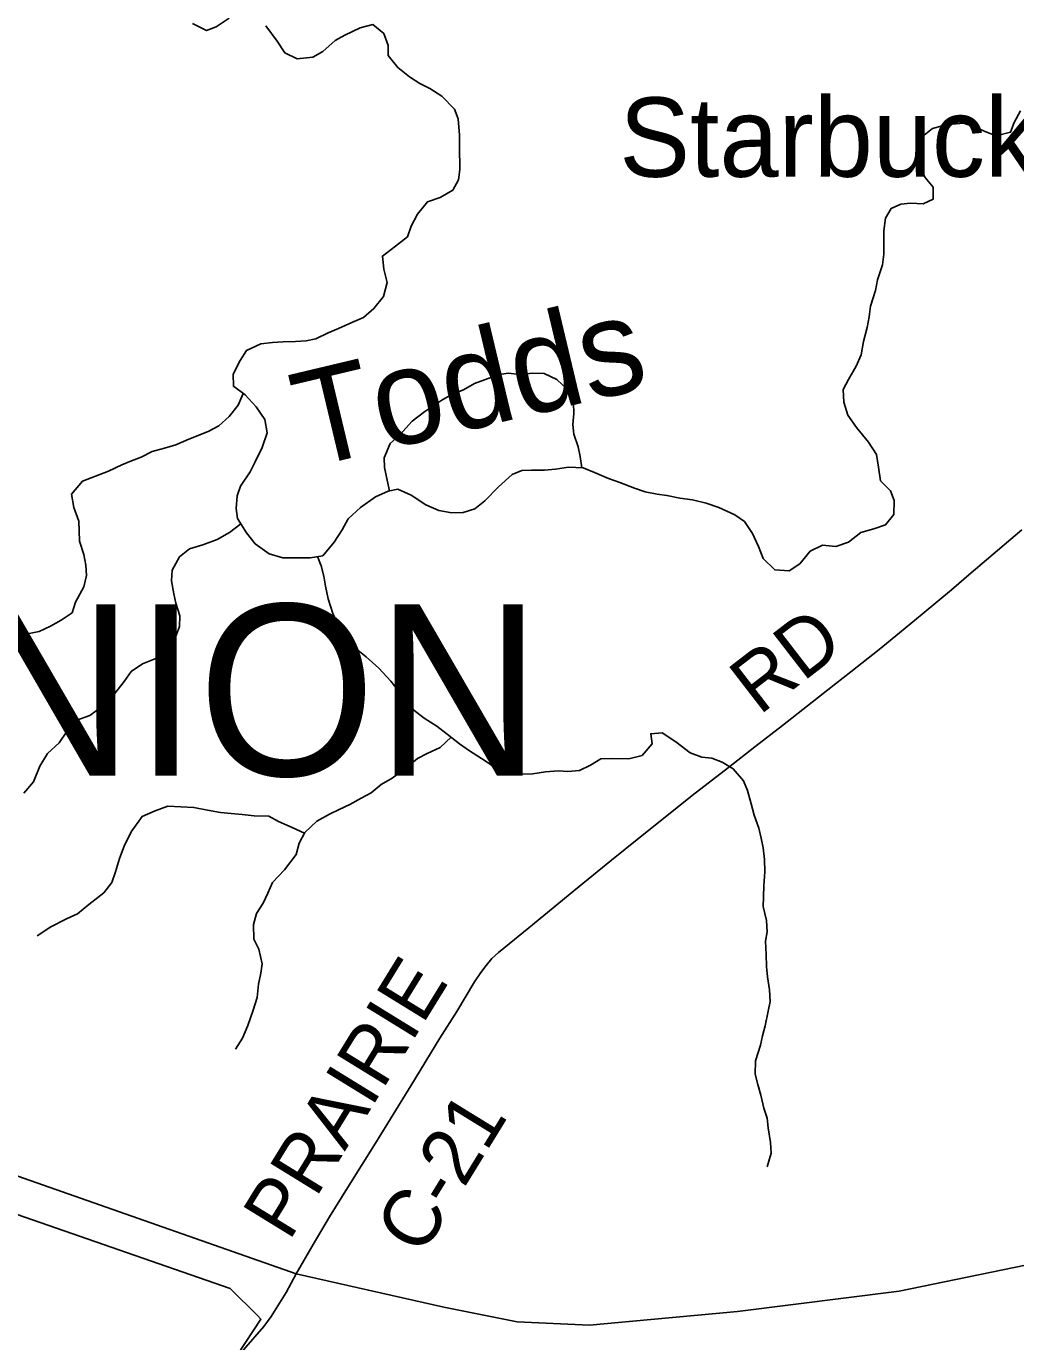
# Model space of a CAD drawing. Extents: x 1442749 to 1756758, y 235267 to 677782.
# Drawn here: x 1597905 to 1603104, y 534274 to 541188 of the extents above; entities that cross this region are included whole.
import ezdxf

# ---------------------------------------------------------------- set-up
doc = ezdxf.new("R2010")
doc.units = 0
for name, color, linetype in [('GM_P_State_Alignment', 7, 'Continuous'), ('GM_X_City_Street', 7, 'Continuous'), ('GM_X_Corporation', 7, 'Continuous'), ('GM_X_County_Road', 7, 'Continuous'), ('GM_X_County_Road_Text', 7, 'Continuous'), ('GM_X_Major_River', 7, 'Continuous'), ('GM_X_Major_River_Text', 7, 'Continuous'), ('GM_X_Minor_River', 7, 'Continuous'), ('GM_X_Township_Text', 7, 'Continuous'), ('GM_X_Unincorporated_Text', 7, 'Continuous')]:
    doc.layers.add(name, color=color, linetype=linetype)

msp = doc.modelspace()

# ---------------------------------------------------------------- linework, layer by layer
at = {"layer": 'GM_P_State_Alignment'}
msp.add_lwpolyline([(1591177.3, 536368.3), (1592540.6, 536412.7), (1592922.9, 536426.3), (1593101.8, 536430.5), (1593301.6, 536434.6), (1593503.4, 536426.3), (1593705.2, 536411.8), (1593900.7, 536393), (1594100.5, 536366), (1594300.2, 536330.6), (1594491.6, 536289), (1594687.2, 536243.2), (1594882.7, 536187.1), (1595024.2, 536143.4), (1595190.6, 536085.1), (1595341.4, 536032.9), (1596060.7, 535775.7), (1599323.3, 534630.8), (1600098.2, 534456.7), (1600484.1, 534379), (1600863.9, 534361), (1601641.5, 534432.8), (1602490.9, 534540.5), (1603334.8, 534713.2)], dxfattribs=at)
at = {"layer": 'GM_X_City_Street'}
msp.add_lwpolyline([(1598406.1, 533567.9), (1598486.5, 533643.8), (1598565.3, 533723.6), (1598648.5, 533811), (1598744.2, 533908.1), (1598849.6, 534014.9), (1598922.6, 534093.8), (1599010.6, 534191.9), (1599152.2, 534353.7), (1599192.2, 534406.7)], dxfattribs=at)
at = {"layer": 'GM_X_Corporation'}
msp.add_lwpolyline([(1591592.8, 534218.7), (1591541.7, 534311.9), (1593692.6, 534596.7), (1593726.4, 535006.4), (1594301.4, 535104.8), (1594436.1, 535066.6), (1594435.7, 535026.5), (1594694.2, 534853.4), (1594736.8, 534710.6), (1594883.6, 534673.8), (1594801.6, 534407.2), (1594965.1, 534337.4), (1595254.7, 535192.4), (1595342.6, 535173.4), (1595371.9, 535287.4), (1595655.6, 535205.1), (1595677.5, 535508.1), (1595692.5, 535694.6), (1598975.5, 534553.1), (1599120.4, 534412), (1599138.1, 534392.6), (1599013, 534202.8)], dxfattribs=at)
at = {"layer": 'GM_X_County_Road'}
msp.add_lwpolyline([(1599192.2, 534406.7), (1599270.4, 534533.5), (1599323.3, 534630.8), (1599411.4, 534785.6), (1599497.6, 534930.2), (1599593.1, 535083.9), (1599739.8, 535317.9), (1599925.6, 535618.5), (1600078.4, 535869.2), (1600166.6, 536010.3), (1600259.8, 536165.1), (1600292.5, 536214.5), (1600320.6, 536252.5), (1600351.8, 536288.4), (1600386.9, 536320.3), (1600544.7, 536449.4), (1600782.2, 536643.4), (1600979.6, 536805.3), (1601122.7, 536920.5), (1601279.1, 537044.8), (1601403.6, 537144.7), (1601594.7, 537292.8), (1601732.8, 537401.5), (1601878, 537514), (1602115.9, 537700.3), (1602237.9, 537794.6), (1602386.7, 537913.2), (1602493.4, 538000.3), (1602612.7, 538098), (1602765.7, 538227), (1602870.5, 538316.4), (1602950.1, 538384.8), (1603042.6, 538463.2), (1603135.7, 538541.1)], dxfattribs=at)
at = {"layer": 'GM_X_Major_River'}
for points in [[(1598778.4, 541203.5), (1598851.8, 541165.8), (1598902.3, 541184.8), (1598971.4, 541231.5)], [(1599163, 541191.4), (1599223.3, 541109.8), (1599264.1, 541048.8), (1599327.5, 541017.3), (1599409.9, 541025.6), (1599462.7, 541056.6), (1599528, 541113.4), (1599578.8, 541142.5), (1599659.8, 541180.9), (1599726.3, 541197.6), (1599783.4, 541150.2), (1599806.1, 541087.5), (1599806.9, 541035.3), (1599857.6, 540972), (1599918.7, 540922.6), (1599972, 540887.3), (1600025.6, 540862.1), (1600088.8, 540820.6), (1600155.5, 540753), (1600174.4, 540702.4), (1600180.5, 540616), (1600181.2, 540555.8), (1600182.6, 540435.3), (1600175.4, 540381.2), (1600146.2, 540327.7), (1600079.2, 540288.9), (1600012.5, 540266.3), (1599961, 540201.1), (1599927.6, 540137.6), (1599908.3, 540081.8), (1599845.1, 540033), (1599775.8, 539980.2), (1599784.3, 539911.8), (1599800.8, 539841.2), (1599781.2, 539767.3), (1599731.7, 539704.2), (1599676.5, 539657.2), (1599615.9, 539632.3), (1599545, 539599.7), (1599490.4, 539576.8), (1599425.6, 539546), (1599375.2, 539535), (1599319.1, 539532.2), (1599254.9, 539529.6), (1599198.7, 539526.7), (1599136.4, 539520), (1599061.5, 539483.4), (1599028.3, 539432), (1598992.6, 539360.4)], [(1602594.3, 540464.8), (1602579.6, 540525.3), (1602597.1, 540595.2), (1602666.5, 540651.9), (1602716.9, 540664.9), (1602771.2, 540673.8), (1602829.5, 540678.6), (1602883.2, 540661.4), (1602946.7, 540634), (1603000.4, 540612.8), (1603076.9, 540631.2), (1603096.1, 540683), (1603129.5, 540744.5)], [(1598992.6, 539360.4), (1598993.2, 539296.2), (1599054.3, 539250.8), (1599113.1, 539187.3), (1599157.8, 539122.1), (1599170.2, 539051.6), (1599144.5, 538973.9), (1599106.8, 538898.4), (1599081.6, 538846.8), (1599029.8, 538771.6), (1599012.7, 538719.8), (1599007.2, 538653.6), (1599014.1, 538601.3), (1599062.5, 538526), (1599107.4, 538468.9), (1599180.4, 538415.2), (1599252, 538393.6), (1599320.2, 538394.1), (1599396.4, 538394.5), (1599462.7, 538405.2), (1599522.4, 538476.2), (1599563.9, 538541.5), (1599595.3, 538599.1), (1599660.7, 538659.9), (1599740.1, 538714.5), (1599806.9, 538745.2), (1599857.2, 538756.2), (1599926.7, 538724.6), (1600003.7, 538672.8), (1600073.2, 538643.2), (1600141.1, 538631.8), (1600201.2, 538632.5), (1600261.8, 538651.3), (1600314.8, 538694.3), (1600386.6, 538767.1), (1600458.1, 538831.8), (1600508.7, 538852.8), (1600558.9, 538855.8), (1600627, 538854.4), (1600685.3, 538861.2), (1600753.6, 538871.8), (1600831.7, 538868.1), (1600891.3, 538842.8), (1600964.8, 538811.1), (1601024.4, 538789.8), (1601099.9, 538760.1), (1601157.6, 538740.8), (1601219.5, 538729.5), (1601271.5, 538722.4), (1601339.3, 538708.9), (1601405.2, 538699.5), (1601477, 538681.9), (1601544.6, 538658.4), (1601628, 538620.5), (1601679.3, 538585.3), (1601720, 538522.2), (1601752.6, 538453.3), (1601777.3, 538390.6), (1601838.1, 538331.1), (1601914.1, 538325.5), (1601969.1, 538362.4), (1602024.6, 538429.5), (1602089.4, 538460.3), (1602159.5, 538454.8), (1602226.1, 538477.4), (1602289.4, 538528.3), (1602357.9, 538546.9), (1602420.5, 538567.7), (1602463.8, 538623), (1602465.4, 538695.2), (1602446.4, 538745.8), (1602393.5, 538799.1), (1602383, 538871.6), (1602372.5, 538938), (1602329.8, 539003.2), (1602267.3, 539078.7), (1602222.6, 539143.9), (1602200.1, 539212.6), (1602197.5, 539278.9), (1602224.8, 539332.5), (1602266.4, 539401.9), (1602291.7, 539461.6), (1602303.3, 539531.6), (1602322.9, 539605.4), (1602334.2, 539661.4), (1602341.4, 539717.4), (1602367.3, 539799.2), (1602378.5, 539855.2), (1602404.3, 539934.9), (1602411.6, 539990.9), (1602410.8, 540049.2), (1602410.2, 540113.4), (1602419.7, 540179.4), (1602448.9, 540231), (1602499.5, 540254), (1602551.7, 540258.9), (1602617.8, 540255.5), (1602670.4, 540280.5), (1602669.8, 540342.8), (1602626.8, 540395.9), (1602594.3, 540464.8)]]:
    msp.add_lwpolyline(points, dxfattribs=at)
at = {"layer": 'GM_X_Minor_River'}
for points in [[(1599813.6, 538746.6), (1599801.1, 538802.9), (1599787.9, 538869.3), (1599784.5, 538919.4), (1599817.4, 538995.3), (1599868.1, 539040.8), (1599933.1, 539112.3), (1599999.8, 539163.7), (1600088.7, 539222.8), (1600143.2, 539254.3), (1600201.6, 539277.7), (1600260.1, 539311.1), (1600389, 539357.8), (1600439.2, 539365.2), (1600497.2, 539358.5), (1600567.4, 539365.8), (1600625.5, 539363.1), (1600693.3, 539332.2), (1600752.7, 539275.4), (1600780, 539208.9), (1600781.4, 539152.7), (1600776.7, 539094.6), (1600782.1, 539044.4), (1600805.3, 538978), (1600814.8, 538927.7), (1600824.4, 538868.4)], [(1599043.8, 539258.6), (1599018.1, 539197), (1598971.3, 539137.3), (1598916.6, 539087.8), (1598860.2, 539058.4), (1598759.5, 539017.4), (1598691, 538988.1), (1598630.6, 538970.8), (1598566.3, 538953.5), (1598507.8, 538924), (1598457.5, 538904.6), (1598407.1, 538883.1), (1598336.6, 538849.8), (1598268.1, 538824.5), (1598199.7, 538797.2), (1598142.7, 538729.7), (1598153.9, 538659.3), (1598181.1, 538586.8), (1598182.5, 538536.7), (1598183.9, 538482.5), (1598207.1, 538412), (1598218.5, 538355.8), (1598221.8, 538301.6), (1598207.1, 538241.6), (1598164, 538161.8), (1598145.3, 538105.9), (1598088.8, 538066.4), (1598032.3, 538035), (1597971.8, 538007.6), (1597901.5, 537992.4)], [(1599031.9, 538573.6), (1598972.1, 538527.6), (1598907.5, 538490.3), (1598833, 538463), (1598762.6, 538441.8), (1598710, 538400.3), (1598671.1, 538330.5), (1598668.5, 538274.4), (1598679.7, 538206.1), (1598691.1, 538155.8), (1598712.3, 538089.4), (1598709.7, 538033.2), (1598689, 537977.3), (1598642, 537907.7), (1598585.4, 537866.2), (1598514.9, 537836.9), (1598456.3, 537797.5), (1598419.6, 537743.7), (1598368.8, 537680.1), (1598305.9, 537614.7), (1598239.1, 537565.3), (1598170.7, 537542), (1598117.9, 537482.4), (1598077.1, 537422.7), (1598016.3, 537365.3), (1597975.4, 537299.5), (1597942.4, 537217.7), (1597891.6, 537158.1)], [(1599435.7, 538400.8), (1599455, 538351.6), (1599468.4, 538297.3), (1599477.8, 538245.1), (1599491.1, 538178.7), (1599516.2, 538102.2), (1599547.5, 538037.7), (1599576.9, 537985.2), (1599630.3, 537922.4), (1599689.9, 537873.6), (1599757.3, 537814.7), (1599820.6, 537745.7), (1599877.9, 537672.9), (1599941.1, 537593.9), (1599994.7, 537551.2), (1600062.3, 537510.3), (1600115.9, 537467.6), (1600181.5, 537416.7), (1600233.2, 537380), (1600296.8, 537339.2), (1600374.4, 537288.1), (1600434.2, 537267.4), (1600504.3, 537256.6), (1600566.4, 537259.9), (1600632.7, 537269.1), (1600700.9, 537274.4), (1600751, 537271.8), (1600811.2, 537277.1), (1600869.6, 537304.5), (1600924.1, 537338), (1600982.3, 537339.3), (1601070.4, 537338.3), (1601140.8, 537355.6), (1601193.6, 537417.1), (1601186.2, 537469.4), (1601246.4, 537474.7), (1601318, 537427.8), (1601393.5, 537368.7), (1601455.3, 537345.9), (1601507.4, 537341.3), (1601561.3, 537320.7), (1601619, 537285.9), (1601674.4, 537223.1), (1601693.8, 537170.7), (1601713, 537102.3), (1601730.3, 537041.9), (1601753.6, 536973.5), (1601767, 536921.2), (1601776.4, 536870.9), (1601783.7, 536808.7), (1601784.9, 536744.5), (1601780, 536670.3), (1601779.3, 536612.2), (1601776.7, 536562.1), (1601793.9, 536487.7), (1601797.2, 536429.5), (1601788.6, 536379.4), (1601791.8, 536309.2), (1601795, 536247), (1601800.4, 536192.8), (1601809.6, 536124.4), (1601812.9, 536062.2), (1601802.3, 536012.2), (1601787.3, 535934.2), (1601772.7, 535882.2), (1601762, 535832.2), (1601737, 535750.2), (1601734.2, 535680.1), (1601749.6, 535625.7), (1601764.9, 535569.4), (1601780.2, 535501), (1601797.6, 535448.7), (1601803, 535398.5), (1601816.1, 535322.1), (1601819.5, 535265.9), (1601798.6, 535193.9)], [(1600136.6, 537451.5), (1600079, 537397.8), (1600010.5, 537366.5), (1599960.1, 537339), (1599899.4, 537289.6), (1599826.6, 537236.2), (1599770.1, 537202.8), (1599717.5, 537159.3), (1599665, 537131.8), (1599604.5, 537098.4), (1599548, 537070.9), (1599497.7, 537047.5), (1599431.1, 537010.1), (1599368.2, 536950.7), (1599339.5, 536894.8), (1599322.8, 536834.9), (1599261.7, 536755.3), (1599198.8, 536687.9), (1599174.1, 536632), (1599149.4, 536580.1), (1599114.6, 536524.4), (1599097.9, 536466.4), (1599101, 536390.1), (1599126.5, 536337.7), (1599143.6, 536261.3), (1599137, 536211.2), (1599124.3, 536153.2), (1599117.4, 536083.1), (1599096.6, 536017.1), (1599069.6, 535937.2), (1599040.7, 535869.3), (1599004, 535811.6)], [(1599366.2, 536946.7), (1599302.4, 536977.5), (1599230.6, 537008.4), (1599178.9, 537037.1), (1599102.7, 537037.9), (1599038.7, 537044.7), (1598980.6, 537051.4), (1598924.5, 537056), (1598856.6, 537068.8), (1598784.6, 537081.7), (1598716.5, 537086.5), (1598648.4, 537089.3), (1598581.9, 537064), (1598513.4, 537034.7), (1598456.4, 536955.1), (1598419.4, 536879.3), (1598394.5, 536813.4), (1598373.7, 536743.4), (1598355, 536687.5), (1598312.2, 536633.8), (1598233.3, 536572.6), (1598174.6, 536523.1), (1598116.2, 536497.7), (1598033.5, 536454.5), (1597962.8, 536407.2)]]:
    msp.add_lwpolyline(points, dxfattribs=at)

# ---------------------------------------------------------------- texts
at = {"layer": 'GM_X_County_Road_Text'}
for s, rotation, p in [('RD', 37.66691, (1601756.2, 537563)), ('PRAIRIE', 58.38084, (1599285.8, 534797.7)), ('C-21', 58.39053, (1599982.2, 534717.3))]:
    msp.add_text(s, height=300, rotation=rotation, dxfattribs=at).set_placement(p)
at = {"layer": 'GM_X_Major_River_Text'}
msp.add_text('Todds', height=499.98, rotation=13.38346, dxfattribs=at).set_placement((1599382.1, 538864.7))
at = {"layer": 'GM_X_Township_Text'}
msp.add_text('UNION', height=900, rotation=0.00001, dxfattribs=at).set_placement((1596733.3, 537249.5))
at = {"layer": 'GM_X_Unincorporated_Text'}
msp.add_text('Starbucktown', height=417, rotation=0.00001, dxfattribs=at).set_placement((1601020.7, 540397.3))

doc.saveas('drawing.dxf')
